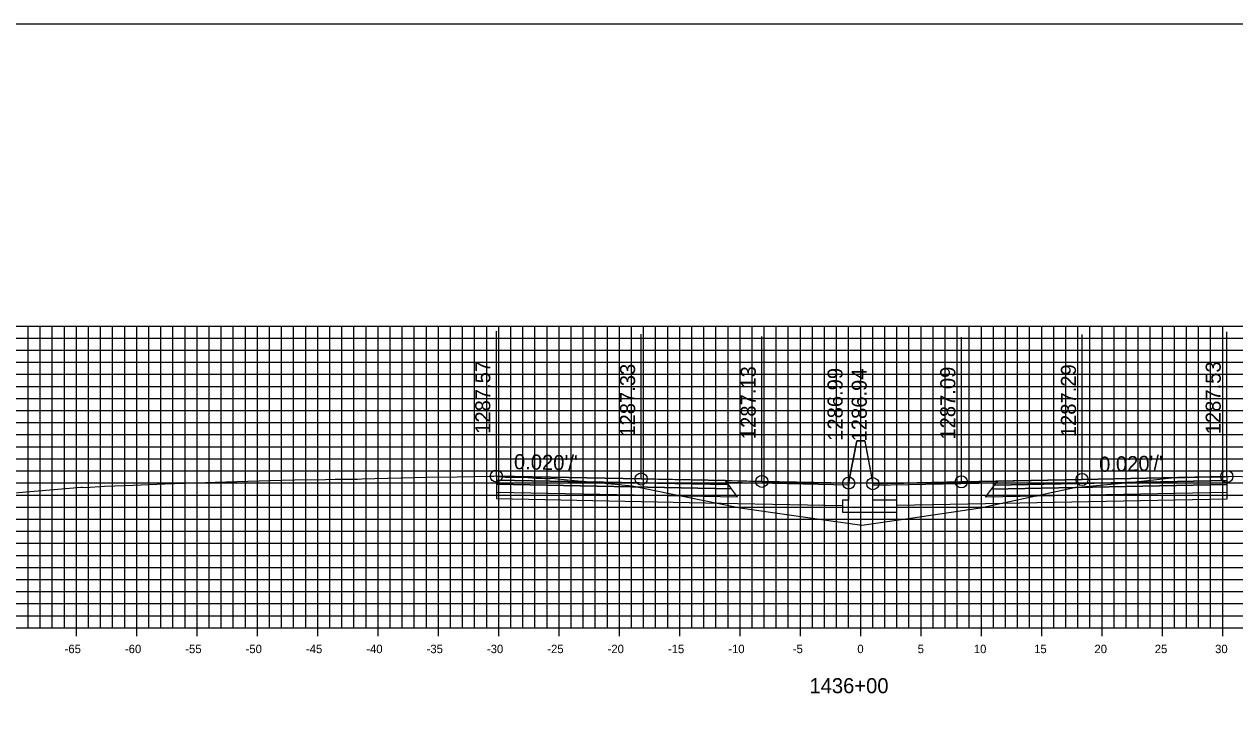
# Model space of a CAD drawing. Extents: x 674939 to 678919, y 750652 to 765176.
# Drawn here: x 678679.2 to 678779.5, y 758676 to 758732.6 of the extents above; entities that cross this region are included whole.
import ezdxf

# ---------------------------------------------------------------- set-up
doc = ezdxf.new("R2010")
doc.units = 0
for name, color, linetype in [('R_Alt Surface', 7, 'Continuous'), ('R_Axis', 7, 'Continuous'), ('R_Axis Annot', 7, 'Continuous'), ('R_Exist Surface', 7, 'Continuous'), ('R_Fin Surface', 7, 'Continuous'), ('R_Grid', 7, 'Continuous'), ('R_No Plot', 7, 'Continuous'), ('R_Proposed Road', 7, 'Continuous'), ('R_Xsect Elev', 7, 'Continuous'), ('R_Xsect Slope', 7, 'Continuous')]:
    doc.layers.add(name, color=color, linetype=linetype)

msp = doc.modelspace()

# ---------------------------------------------------------------- linework, layer by layer
for points in [[(678748.2, 758698.04), (678747.53, 758694.54)], [(678748.86, 758697.99), (678748.86, 758698.04), (678748.2, 758698.04), (678748.2, 758698.04)], [(678748.86, 758697.99), (678749.53, 758694.49)]]:
    msp.add_lwpolyline(points)
at = {"layer": 'R_Alt Surface'}
for points in [[(678718.33, 758694.79), (678718.33, 758694.46), (678737.83, 758694.07), (678737.58, 758694.41)], [(678778.87, 758694.75), (678778.87, 758694.42), (678759.37, 758694.03), (678759.62, 758694.36)], [(678718.33, 758694.46), (678718.33, 758693.8), (678738.33, 758693.4), (678737.83, 758694.07)], [(678778.87, 758694.42), (678778.87, 758693.76), (678758.87, 758693.36), (678759.37, 758694.03)]]:
    msp.add_lwpolyline(points, close=True, dxfattribs=at)
for points in [[(678718.33, 758693.8), (678718.33, 758693.26), (678738.33, 758692.86), (678747.03, 758692.69)], [(678778.87, 758693.76), (678778.87, 758693.22), (678758.87, 758692.82), (678751.53, 758692.67)]]:
    msp.add_lwpolyline(points, dxfattribs=at)
at = {"layer": 'R_Axis'}
for p, q in [((678683.53, 758681.85), (678683.53, 758683.25)), ((678688.53, 758681.85), (678688.53, 758683.25)), ((678693.53, 758681.85), (678693.53, 758683.25)), ((678698.53, 758681.85), (678698.53, 758683.25)), ((678703.53, 758681.85), (678703.53, 758683.25)), ((678708.53, 758681.85), (678708.53, 758683.25)), ((678713.53, 758681.85), (678713.53, 758683.25)), ((678718.53, 758681.85), (678718.53, 758683.25)), ((678723.53, 758681.85), (678723.53, 758683.25)), ((678728.53, 758681.85), (678728.53, 758683.25)), ((678733.53, 758681.85), (678733.53, 758683.25)), ((678738.53, 758681.85), (678738.53, 758683.25)), ((678743.53, 758681.85), (678743.53, 758683.25)), ((678748.53, 758681.85), (678748.53, 758683.25)), ((678753.53, 758681.85), (678753.53, 758683.25)), ((678758.53, 758681.85), (678758.53, 758683.25)), ((678763.53, 758681.85), (678763.53, 758683.25)), ((678768.53, 758681.85), (678768.53, 758683.25)), ((678773.53, 758681.85), (678773.53, 758683.25)), ((678778.53, 758681.85), (678778.53, 758683.25)), ((678598.53, 758682.55), (678898.53, 758682.55))]:
    msp.add_line(p, q, dxfattribs=at)
at = {"layer": 'R_Exist Surface'}
msp.add_lwpolyline([(678676.75, 758693.58), (678683.28, 758694.14), (678683.9, 758694.2), (678684.04, 758694.19), (678684.29, 758694.18), (678685.86, 758694.27), (678687.58, 758694.34), (678690.86, 758694.48), (678691.66, 758694.5), (678694.23, 758694.59), (678694.63, 758694.6), (678694.79, 758694.6), (678695.04, 758694.61), (678695.91, 758694.64), (678700.51, 758694.77), (678701.61, 758694.8), (678704.17, 758694.84), (678704.98, 758694.85), (678705.55, 758694.86), (678706.41, 758694.87), (678706.83, 758694.87), (678707.18, 758694.89), (678712.59, 758695.03), (678715.07, 758695.07), (678717.77, 758695.12), (678718.12, 758695.12), (678718.29, 758695.13), (678718.32, 758695.12), (678718.33, 758695.12), (678718.55, 758695.09), (678719.09, 758695.04), (678719.38, 758695.03), (678720.94, 758695), (678721.64, 758694.96), (678722.06, 758694.94), (678722.35, 758694.93), (678722.78, 758694.92), (678722.89, 758694.94), (678722.9, 758694.94), (678724.47, 758694.78), (678726.75, 758694.59), (678729.59, 758694.32), (678732.67, 758693.68), (678735.42, 758693.12), (678738.54, 758692.49), (678744.72, 758691.61), (678748.61, 758691.05), (678752.66, 758691.64), (678758.45, 758692.49), (678760.09, 758692.84), (678761.64, 758693.17), (678766.26, 758694.18), (678770.79, 758694.6), (678772.83, 758694.81), (678774.78, 758695.02), (678774.81, 758695.01), (678774.83, 758695.01), (678775.39, 758695.01), (678776.55, 758695.03), (678776.93, 758695.05), (678777.59, 758695.04), (678778.44, 758695.05), (678778.74, 758695.07), (678778.87, 758695.08), (678779.04, 758695.09), (678779.23, 758695.1), (678781.02, 758695.07)], dxfattribs=at)
at = {"layer": 'R_Fin Surface'}
for points in [[(678718.33, 758695.12), (678730.33, 758694.88), (678737.33, 758694.74), (678740.33, 758694.68), (678747.53, 758694.54), (678748.2, 758698.04), (678748.86, 758698.04), (678749.53, 758694.49), (678756.87, 758694.64), (678759.87, 758694.7), (678766.87, 758694.84), (678778.87, 758695.08)], [(678747.53, 758694.54), (678740.33, 758694.68), (678730.33, 758694.88), (678718.33, 758695.12)], [(678778.87, 758695.08), (678766.87, 758694.84), (678756.87, 758694.64), (678749.53, 758694.49)]]:
    msp.add_lwpolyline(points, dxfattribs=at)
for points in [[(678718.33, 758695.12), (678718.33, 758694.79), (678737.58, 758694.41), (678737.33, 758694.74)], [(678737.33, 758694.74), (678747.53, 758694.54), (678747.54, 758694.38), (678737.44, 758694.58)], [(678759.75, 758694.54), (678749.53, 758694.34), (678749.53, 758694.49), (678759.87, 758694.7)], [(678778.87, 758695.08), (678778.87, 758694.75), (678759.62, 758694.36), (678759.87, 758694.7)]]:
    msp.add_lwpolyline(points, close=True, dxfattribs=at)
at = {"layer": 'R_Grid'}
for p, q in [((678598.53, 758707.55), (678898.53, 758707.55)), ((678679.53, 758682.55), (678679.53, 758707.55)), ((678680.53, 758682.55), (678680.53, 758707.55)), ((678681.53, 758682.55), (678681.53, 758707.55)), ((678682.53, 758682.55), (678682.53, 758707.55)), ((678683.53, 758682.55), (678683.53, 758707.55)), ((678684.53, 758682.55), (678684.53, 758707.55)), ((678685.53, 758682.55), (678685.53, 758707.55)), ((678686.53, 758682.55), (678686.53, 758707.55)), ((678687.53, 758682.55), (678687.53, 758707.55)), ((678688.53, 758682.55), (678688.53, 758707.55)), ((678689.53, 758682.55), (678689.53, 758707.55)), ((678690.53, 758682.55), (678690.53, 758707.55)), ((678691.53, 758682.55), (678691.53, 758707.55)), ((678692.53, 758682.55), (678692.53, 758707.55)), ((678693.53, 758682.55), (678693.53, 758707.55)), ((678694.53, 758682.55), (678694.53, 758707.55)), ((678695.53, 758682.55), (678695.53, 758707.55)), ((678696.53, 758682.55), (678696.53, 758707.55)), ((678697.53, 758682.55), (678697.53, 758707.55)), ((678698.53, 758682.55), (678698.53, 758707.55)), ((678699.53, 758682.55), (678699.53, 758707.55)), ((678700.53, 758682.55), (678700.53, 758707.55)), ((678701.53, 758682.55), (678701.53, 758707.55)), ((678702.53, 758682.55), (678702.53, 758707.55)), ((678703.53, 758682.55), (678703.53, 758707.55)), ((678704.53, 758682.55), (678704.53, 758707.55)), ((678705.53, 758682.55), (678705.53, 758707.55)), ((678706.53, 758682.55), (678706.53, 758707.55)), ((678707.53, 758682.55), (678707.53, 758707.55)), ((678708.53, 758682.55), (678708.53, 758707.55)), ((678709.53, 758682.55), (678709.53, 758707.55)), ((678710.53, 758682.55), (678710.53, 758707.55)), ((678711.53, 758682.55), (678711.53, 758707.55)), ((678712.53, 758682.55), (678712.53, 758707.55)), ((678713.53, 758682.55), (678713.53, 758707.55)), ((678714.53, 758682.55), (678714.53, 758707.55)), ((678715.53, 758682.55), (678715.53, 758707.55)), ((678716.53, 758682.55), (678716.53, 758707.55)), ((678717.53, 758682.55), (678717.53, 758707.55)), ((678718.53, 758682.55), (678718.53, 758707.55)), ((678719.53, 758682.55), (678719.53, 758707.55)), ((678720.53, 758682.55), (678720.53, 758707.55)), ((678721.53, 758682.55), (678721.53, 758707.55)), ((678722.53, 758682.55), (678722.53, 758707.55)), ((678723.53, 758682.55), (678723.53, 758707.55)), ((678724.53, 758682.55), (678724.53, 758707.55)), ((678725.53, 758682.55), (678725.53, 758707.55)), ((678726.53, 758682.55), (678726.53, 758707.55)), ((678727.53, 758682.55), (678727.53, 758707.55)), ((678728.53, 758682.55), (678728.53, 758707.55)), ((678729.53, 758682.55), (678729.53, 758707.55)), ((678730.53, 758682.55), (678730.53, 758707.55)), ((678731.53, 758682.55), (678731.53, 758707.55)), ((678732.53, 758682.55), (678732.53, 758707.55)), ((678733.53, 758682.55), (678733.53, 758707.55)), ((678734.53, 758682.55), (678734.53, 758707.55)), ((678735.53, 758682.55), (678735.53, 758707.55)), ((678736.53, 758682.55), (678736.53, 758707.55)), ((678737.53, 758682.55), (678737.53, 758707.55)), ((678738.53, 758682.55), (678738.53, 758707.55)), ((678739.53, 758682.55), (678739.53, 758707.55)), ((678740.53, 758682.55), (678740.53, 758707.55)), ((678741.53, 758682.55), (678741.53, 758707.55)), ((678742.53, 758682.55), (678742.53, 758707.55)), ((678743.53, 758682.55), (678743.53, 758707.55)), ((678744.53, 758682.55), (678744.53, 758707.55)), ((678745.53, 758682.55), (678745.53, 758707.55)), ((678746.53, 758682.55), (678746.53, 758707.55)), ((678747.53, 758682.55), (678747.53, 758707.55)), ((678748.53, 758682.55), (678748.53, 758707.55)), ((678749.53, 758682.55), (678749.53, 758707.55)), ((678750.53, 758682.55), (678750.53, 758707.55)), ((678751.53, 758682.55), (678751.53, 758707.55)), ((678752.53, 758682.55), (678752.53, 758707.55)), ((678753.53, 758682.55), (678753.53, 758707.55)), ((678754.53, 758682.55), (678754.53, 758707.55)), ((678755.53, 758682.55), (678755.53, 758707.55)), ((678756.53, 758682.55), (678756.53, 758707.55)), ((678757.53, 758682.55), (678757.53, 758707.55)), ((678758.53, 758682.55), (678758.53, 758707.55)), ((678759.53, 758682.55), (678759.53, 758707.55)), ((678760.53, 758682.55), (678760.53, 758707.55)), ((678761.53, 758682.55), (678761.53, 758707.55)), ((678762.53, 758682.55), (678762.53, 758707.55)), ((678763.53, 758682.55), (678763.53, 758707.55)), ((678764.53, 758682.55), (678764.53, 758707.55)), ((678765.53, 758682.55), (678765.53, 758707.55)), ((678766.53, 758682.55), (678766.53, 758707.55)), ((678767.53, 758682.55), (678767.53, 758707.55)), ((678768.53, 758682.55), (678768.53, 758707.55)), ((678769.53, 758682.55), (678769.53, 758707.55)), ((678770.53, 758682.55), (678770.53, 758707.55)), ((678771.53, 758682.55), (678771.53, 758707.55)), ((678772.53, 758682.55), (678772.53, 758707.55)), ((678773.53, 758682.55), (678773.53, 758707.55)), ((678774.53, 758682.55), (678774.53, 758707.55)), ((678775.53, 758682.55), (678775.53, 758707.55)), ((678776.53, 758682.55), (678776.53, 758707.55)), ((678777.53, 758682.55), (678777.53, 758707.55)), ((678778.53, 758682.55), (678778.53, 758707.55)), ((678598.53, 758706.55), (678898.53, 758706.55)), ((678598.53, 758705.55), (678898.53, 758705.55)), ((678598.53, 758704.55), (678898.53, 758704.55)), ((678598.53, 758703.55), (678898.53, 758703.55)), ((678598.53, 758702.55), (678898.53, 758702.55)), ((678598.53, 758701.55), (678898.53, 758701.55)), ((678598.53, 758700.55), (678898.53, 758700.55)), ((678598.53, 758699.55), (678898.53, 758699.55)), ((678598.53, 758698.55), (678898.53, 758698.55)), ((678598.53, 758697.55), (678898.53, 758697.55)), ((678598.53, 758696.55), (678898.53, 758696.55)), ((678598.53, 758695.55), (678898.53, 758695.55)), ((678598.53, 758694.55), (678898.53, 758694.55)), ((678598.53, 758693.55), (678898.53, 758693.55)), ((678598.53, 758692.55), (678898.53, 758692.55)), ((678598.53, 758691.55), (678898.53, 758691.55)), ((678598.53, 758690.55), (678898.53, 758690.55)), ((678598.53, 758689.55), (678898.53, 758689.55)), ((678598.53, 758688.55), (678898.53, 758688.55)), ((678598.53, 758687.55), (678898.53, 758687.55)), ((678598.53, 758686.55), (678898.53, 758686.55)), ((678598.53, 758685.55), (678898.53, 758685.55)), ((678598.53, 758684.55), (678898.53, 758684.55)), ((678598.53, 758683.55), (678898.53, 758683.55)), ((678598.53, 758682.55), (678898.53, 758682.55))]:
    msp.add_line(p, q, dxfattribs=at)
at = {"layer": 'R_No Plot'}
msp.add_lwpolyline([(678578.53, 758512.55), (678918.53, 758512.55), (678918.53, 758732.55), (678578.53, 758732.55)], close=True, dxfattribs=at)
for centre in [(678718.33, 758695.12), (678730.33, 758694.88), (678740.33, 758694.68), (678747.53, 758694.54), (678749.53, 758694.49), (678756.87, 758694.64), (678766.87, 758694.84), (678778.87, 758695.08)]:
    msp.add_circle(centre, 0.5, dxfattribs=at)
at = {"layer": 'R_Proposed Road'}
msp.add_lwpolyline([(678747.53, 758694.54), (678747.53, 758693.12), (678747.03, 758693.12), (678747.03, 758692.12), (678751.53, 758692.12), (678751.53, 758693.12), (678749.53, 758693.12), (678749.53, 758694.49)], dxfattribs=at)
at = {"layer": 'R_Xsect Elev'}
for p, q in [((678718.33, 758695.12), (678718.33, 758707.12)), ((678730.33, 758694.88), (678730.33, 758706.88)), ((678766.87, 758694.84), (678766.87, 758706.84)), ((678778.87, 758695.08), (678778.87, 758707.08)), ((678740.33, 758694.68), (678740.33, 758706.68)), ((678747.53, 758694.54), (678747.53, 758706.54)), ((678749.53, 758694.49), (678749.53, 758706.49)), ((678756.87, 758694.64), (678756.87, 758706.64))]:
    msp.add_line(p, q, dxfattribs=at)

# ---------------------------------------------------------------- texts
at = {"layer": 'R_Axis Annot'}
for s, height, p in [('-65', 0.7, (678682.55, 758680.45)), ('-60', 0.7, (678687.55, 758680.45)), ('-55', 0.7, (678692.55, 758680.45)), ('-50', 0.7, (678697.55, 758680.45)), ('-45', 0.7, (678702.55, 758680.45)), ('-40', 0.7, (678707.55, 758680.45)), ('-35', 0.7, (678712.55, 758680.45)), ('-30', 0.7, (678717.55, 758680.45)), ('-25', 0.7, (678722.55, 758680.45)), ('-20', 0.7, (678727.55, 758680.45)), ('-15', 0.7, (678732.55, 758680.45)), ('-10', 0.7, (678737.55, 758680.45)), ('-5', 0.7, (678742.9, 758680.45)), ('0', 0.7, (678748.25, 758680.45)), ('5', 0.7, (678753.25, 758680.45)), ('10', 0.7, (678757.9, 758680.45)), ('15', 0.7, (678762.9, 758680.45)), ('20', 0.7, (678767.9, 758680.45)), ('25', 0.7, (678772.9, 758680.45)), ('30', 0.7, (678777.9, 758680.45)), ('1436+00', 1.25, (678744.28, 758677.13))]:
    msp.add_text(s, height=height, dxfattribs=at).set_placement(p)
at = {"layer": 'R_Xsect Elev'}
for s, p in [('1287.57', (678717.83, 758698.62)), ('1287.33', (678729.83, 758698.38)), ('1287.13', (678739.83, 758698.18)), ('1286.99', (678747.03, 758698.04)), ('1286.94', (678749.03, 758697.99)), ('1287.09', (678756.37, 758698.14)), ('1287.29', (678766.37, 758698.34)), ('1287.53', (678778.37, 758698.58))]:
    msp.add_text(s, height=1.25, rotation=90, dxfattribs=at).set_placement(p)
at = {"layer": 'R_Xsect Slope'}
for rotation, p in [(358.8542, (678719.78, 758695.69)), (1.1458, (678768.3, 758695.47))]:
    msp.add_text("0.020'/'", height=1.25, rotation=rotation, dxfattribs=at).set_placement(p)

doc.saveas('drawing.dxf')
